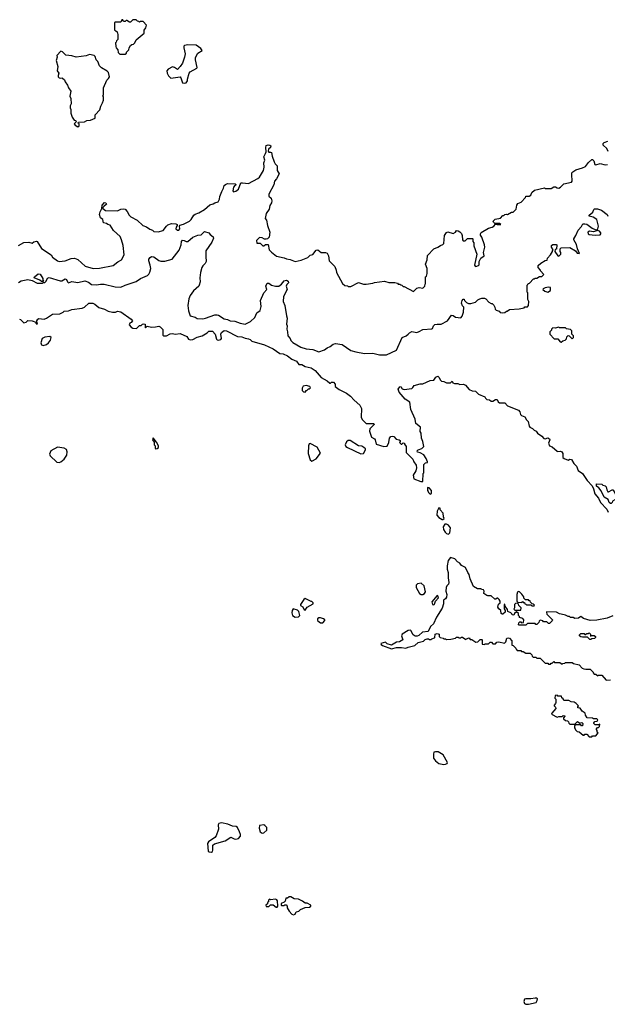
# Model space of a CAD drawing. Extents: x 1861455 to 2058065, y 200073 to 437907.
# Tile 397 of 574: x 2012798 to 2019749, y 292351 to 304010. Entities that reach past the tile are written whole.
import ezdxf

# ---------------------------------------------------------------- set-up
doc = ezdxf.new("R2010")
doc.units = 0

msp = doc.modelspace()

# ---------------------------------------------------------------- linework, layer by layer
at = {"layer": '0CON05XD'}
for points in [[(2014045, 303600), (2014060, 303615), (2014060, 303625), (2014090, 303655), (2014092, 303675), (2014107, 303703), (2014125, 303718), (2014145, 303720), (2014160, 303735), (2014175, 303770), (2014268, 303852), (2014270, 303885), (2014290, 303915), (2014298, 303945), (2014258, 303988), (2014225, 303990), (2014215, 303980), (2014205, 303990), (2014192, 303992), (2014175, 304010), (2014135, 304010), (2014108, 303982), (2014095, 303980), (2014065, 304000), (2014055, 304000), (2014045, 303990), (2014025, 303990), (2014018, 304008), (2014005, 304010), (2013995, 303980), (2013925, 303980), (2013920, 303975), (2013920, 303885), (2013935, 303880), (2013950, 303865), (2013960, 303835), (2013960, 303775), (2013942, 303758), (2013940, 303745), (2013930, 303735), (2013933, 303693), (2013940, 303675), (2013960, 303655), (2013962, 303622), (2013982, 303602), (2014045, 303600)], [(2014745, 303257), (2014765, 303264), (2014782, 303285), (2014782, 303305), (2014802, 303378), (2014816, 303394), (2014892, 303435), (2014896, 303445), (2014876, 303535), (2014878, 303562), (2014905, 303612), (2014958, 303645), (2014940, 303670), (2014885, 303710), (2014785, 303712), (2014748, 303705), (2014740, 303695), (2014740, 303675), (2014753, 303605), (2014749, 303565), (2014724, 303496), (2014696, 303454), (2014665, 303420), (2014630, 303445), (2014605, 303452), (2014555, 303423), (2014540, 303405), (2014543, 303375), (2014558, 303345), (2014585, 303318), (2014695, 303332), (2014705, 303320), (2014725, 303262), (2014745, 303257)], [(2013485, 302740), (2013500, 302755), (2013500, 302775), (2013490, 302785), (2013492, 302798), (2013565, 302800), (2013593, 302817), (2013635, 302820), (2013690, 302845), (2013690, 302885), (2013747, 302943), (2013758, 302985), (2013777, 303025), (2013787, 303057), (2013788, 303095), (2013782, 303105), (2013790, 303125), (2013788, 303202), (2013828, 303295), (2013848, 303315), (2013858, 303335), (2013848, 303385), (2013831, 303401), (2013765, 303438), (2013742, 303465), (2013722, 303515), (2013702, 303535), (2013690, 303575), (2013677, 303587), (2013625, 303598), (2013585, 303582), (2013465, 303568), (2013415, 303582), (2013345, 303588), (2013305, 303628), (2013285, 303637), (2013238, 303585), (2013240, 303565), (2013228, 303525), (2013247, 303455), (2013242, 303405), (2013260, 303375), (2013252, 303348), (2013254, 303335), (2013265, 303320), (2013283, 303317), (2013295, 303322), (2013305, 303318), (2013326, 303296), (2013334, 303274), (2013362, 303235), (2013374, 303204), (2013402, 303165), (2013392, 303105), (2013402, 303075), (2013408, 303015), (2013395, 302990), (2013394, 302965), (2013403, 302945), (2013402, 302905), (2013420, 302855), (2013442, 302822), (2013458, 302818), (2013470, 302805), (2013440, 302775), (2013452, 302762), (2013485, 302740)], [(2019758, 302448), (2019743, 302485), (2019700, 302525), (2019700, 302545), (2019713, 302557), (2019755, 302572)], [(2012784, 301336), (2012845, 301372), (2012905, 301377), (2012945, 301363), (2012965, 301380), (2012995, 301387), (2013003, 301383), (2013055, 301300), (2013170, 301225), (2013187, 301197), (2013245, 301153), (2013265, 301148), (2013335, 301154), (2013405, 301181), (2013445, 301186), (2013485, 301170), (2013572, 301092), (2013665, 301064), (2013743, 301067), (2013905, 301098), (2013957, 301143), (2014000, 301165), (2014032, 301225), (2014023, 301335), (2014002, 301405), (2013984, 301444), (2013908, 301515), (2013866, 301576), (2013840, 301585), (2013825, 301598), (2013790, 301605), (2013780, 301645), (2013752, 301665), (2013742, 301705), (2013748, 301735), (2013770, 301775), (2013772, 301815), (2013800, 301845), (2013815, 301842), (2013826, 301825), (2013791, 301799), (2013780, 301785), (2013780, 301775), (2013812, 301752), (2013955, 301748), (2013995, 301766), (2014025, 301771), (2014045, 301766), (2014070, 301740), (2014091, 301695), (2014112, 301675), (2014186, 301636), (2014255, 301573), (2014296, 301556), (2014335, 301530), (2014368, 301518), (2014385, 301503), (2014435, 301500), (2014495, 301512), (2014533, 301567), (2014549, 301581), (2014595, 301598), (2014644, 301594), (2014660, 301585), (2014662, 301575), (2014647, 301553), (2014643, 301535), (2014665, 301516), (2014681, 301519), (2014692, 301535), (2014688, 301565), (2014692, 301578), (2014735, 301589), (2014805, 301626), (2014826, 301644), (2014857, 301695), (2014872, 301708), (2014918, 301722), (2014985, 301761), (2015045, 301817), (2015085, 301830), (2015105, 301843), (2015146, 301854), (2015162, 301885), (2015164, 301916), (2015187, 301975), (2015210, 302015), (2015218, 302045), (2015232, 302058), (2015255, 302070), (2015348, 302068), (2015360, 302055), (2015342, 302048), (2015328, 302025), (2015320, 301985), (2015325, 301970), (2015355, 301978), (2015386, 302004), (2015413, 302077), (2015435, 302080), (2015505, 302072), (2015615, 302131), (2015635, 302147), (2015680, 302225), (2015689, 302265), (2015686, 302314), (2015697, 302345), (2015686, 302385), (2015706, 302424), (2015713, 302445), (2015709, 302495), (2015715, 302520), (2015735, 302530), (2015758, 302525), (2015768, 302515), (2015763, 302495), (2015742, 302475), (2015738, 302455), (2015745, 302443), (2015765, 302443), (2015776, 302436), (2015783, 302395), (2015807, 302325), (2015818, 302305), (2015845, 302280), (2015844, 302224), (2015868, 302185), (2015836, 302124), (2015812, 302098), (2015803, 302055), (2015743, 301943), (2015745, 301920), (2015772, 301895), (2015782, 301865), (2015777, 301843), (2015755, 301810), (2015748, 301765), (2015712, 301715), (2015702, 301655), (2015718, 301635), (2015728, 301575), (2015756, 301496), (2015748, 301435), (2015730, 301415), (2015715, 301410), (2015695, 301410), (2015667, 301427), (2015635, 301430), (2015600, 301395), (2015602, 301365), (2015642, 301362), (2015675, 301332), (2015687, 301333), (2015705, 301350), (2015735, 301350), (2015750, 301285), (2015775, 301258), (2015835, 301210), (2015925, 301192), (2015955, 301177), (2015999, 301169), (2016055, 301147), (2016128, 301162), (2016206, 301194), (2016235, 301220), (2016265, 301231), (2016305, 301281), (2016325, 301286), (2016365, 301255), (2016415, 301255), (2016434, 301245), (2016449, 301215), (2016459, 301155), (2016526, 301086), (2016543, 301045), (2016547, 301015), (2016568, 300975), (2016618, 300885), (2016645, 300862), (2016675, 300858), (2016685, 300850), (2016715, 300850), (2016805, 300897), (2016865, 300880), (2016895, 300880), (2016975, 300890), (2016995, 300900), (2017115, 300912), (2017165, 300898), (2017235, 300898), (2017265, 300890), (2017275, 300880), (2017295, 300880), (2017305, 300870), (2017318, 300868), (2017332, 300852), (2017345, 300850), (2017455, 300792), (2017495, 300830), (2017525, 300838), (2017565, 300832), (2017590, 300855), (2017593, 300877), (2017600, 300885), (2017600, 300965), (2017610, 300975), (2017618, 301005), (2017617, 301063), (2017600, 301115), (2017616, 301165), (2017621, 301219), (2017695, 301297), (2017745, 301318), (2017775, 301338)], [(2017775, 301338), (2017805, 301347), (2017815, 301358), (2017822, 301455), (2017845, 301490), (2017862, 301498), (2017925, 301478), (2017953, 301495), (2017965, 301512), (2017985, 301510), (2018005, 301499), (2018025, 301480), (2018032, 301455), (2018034, 301404), (2018045, 301390), (2018068, 301392), (2018095, 301420), (2018155, 301420), (2018160, 301415), (2018160, 301385), (2018169, 301369), (2018171, 301331), (2018204, 301235), (2018178, 301105), (2018185, 301091), (2018195, 301088), (2018225, 301098), (2018235, 301108), (2018234, 301145), (2018254, 301185), (2018291, 301215), (2018283, 301255), (2018299, 301315), (2018296, 301345), (2018264, 301434), (2018248, 301458), (2018248, 301475), (2018255, 301490), (2018345, 301540), (2018388, 301552), (2018407, 301565), (2018425, 301590), (2018447, 301583), (2018490, 301585), (2018475, 301597), (2018418, 301598), (2018402, 301612), (2018400, 301625), (2018423, 301647), (2018485, 301660), (2018515, 301690), (2018525, 301690), (2018538, 301702), (2018555, 301708), (2018567, 301703), (2018615, 301730), (2018635, 301730), (2018670, 301765), (2018678, 301815), (2018690, 301835), (2018729, 301851), (2018780, 301905), (2018785, 301920), (2018825, 301922), (2018846, 301934), (2018858, 301965), (2018888, 301992), (2019005, 302018), (2019015, 302012), (2019085, 302013), (2019115, 302030), (2019135, 302030), (2019155, 302018), (2019175, 302017), (2019195, 302027), (2019235, 302067), (2019324, 302086), (2019333, 302097), (2019329, 302175), (2019330, 302195), (2019340, 302210), (2019376, 302234), (2019455, 302254), (2019490, 302270), (2019525, 302320), (2019565, 302353), (2019575, 302353), (2019589, 302339), (2019603, 302295), (2019615, 302290), (2019665, 302306), (2019725, 302291), (2019752, 302295)], [(2018962, 301128), (2019015, 301160), (2019038, 301162), (2019040, 301185), (2019077, 301225), (2019100, 301265), (2019102, 301278), (2019110, 301285), (2019090, 301315), (2019090, 301335), (2019105, 301350), (2019145, 301350), (2019150, 301345), (2019147, 301293), (2019132, 301288), (2019130, 301265), (2019165, 301212), (2019175, 301210), (2019200, 301235), (2019200, 301255), (2019190, 301265), (2019190, 301295), (2019205, 301310), (2019305, 301312), (2019373, 301273), (2019394, 301244), (2019420, 301240), (2019398, 301295), (2019385, 301350), (2019352, 301405), (2019353, 301417), (2019377, 301453), (2019403, 301517), (2019445, 301562), (2019458, 301592), (2019485, 301594), (2019505, 301588), (2019571, 301541), (2019615, 301522), (2019625, 301520), (2019638, 301532), (2019646, 301565), (2019624, 301644), (2019582, 301672), (2019534, 301685), (2019535, 301697), (2019578, 301732), (2019588, 301762), (2019598, 301772), (2019632, 301772), (2019682, 301755), (2019747, 301705), (2019757, 301685)], [(2012785, 300898), (2012815, 300918), (2012895, 300932), (2012943, 300923), (2013005, 300890), (2013065, 300890), (2013075, 300900), (2013095, 300900), (2013110, 300915), (2013125, 300950), (2013145, 300958), (2013275, 300916), (2013295, 300917), (2013335, 300943), (2013352, 300935), (2013364, 300905), (2013375, 300896), (2013415, 300910), (2013485, 300900), (2013568, 300918), (2013611, 300901), (2013645, 300874), (2013705, 300869), (2013755, 300880), (2013795, 300879), (2013925, 300846), (2013995, 300841), (2014045, 300865), (2014175, 300910), (2014225, 300944), (2014309, 300981), (2014324, 300996), (2014335, 301020), (2014347, 301065), (2014342, 301102), (2014324, 301155), (2014326, 301175), (2014339, 301195), (2014356, 301206), (2014385, 301203), (2014445, 301157), (2014469, 301149), (2014515, 301152), (2014600, 301175), (2014685, 301280), (2014707, 301343), (2014711, 301385), (2014722, 301398), (2014745, 301396), (2014765, 301382), (2014785, 301382), (2014845, 301436), (2014905, 301457), (2014945, 301463), (2014985, 301502), (2015036, 301486), (2015050, 301465), (2015085, 301440), (2015090, 301425), (2015071, 301375), (2015000, 301275), (2014998, 301205), (2015004, 301145), (2014993, 301125), (2014963, 301097), (2014951, 301075), (2014937, 301015), (2014930, 300955), (2014932, 300905), (2014922, 300868), (2014916, 300854), (2014855, 300798), (2014813, 300745), (2014799, 300705), (2014787, 300625), (2014794, 300564), (2014813, 300505), (2014875, 300487), (2014895, 300473), (2014963, 300467), (2014995, 300474), (2015104, 300516), (2015135, 300516), (2015151, 300511), (2015215, 300469), (2015255, 300461), (2015288, 300445), (2015341, 300441), (2015405, 300418), (2015465, 300406), (2015526, 300435), (2015579, 300485), (2015602, 300538), (2015641, 300565), (2015653, 300615), (2015646, 300685), (2015686, 300774), (2015720, 300815), (2015709, 300855), (2015725, 300890), (2015745, 300889), (2015775, 300867), (2015825, 300856), (2015864, 300856), (2015893, 300877), (2015925, 300919), (2015955, 300926), (2015973, 300915), (2015976, 300895), (2015957, 300873), (2015951, 300855), (2015963, 300815), (2015918, 300732), (2015913, 300675), (2015936, 300626), (2015952, 300502), (2015960, 300475), (2015953, 300405), (2015960, 300385), (2015958, 300345), (2015967, 300313), (2015970, 300265), (2015998, 300235), (2016005, 300210), (2016027, 300187), (2016125, 300134), (2016185, 300111), (2016266, 300106), (2016335, 300079), (2016405, 300099), (2016435, 300123), (2016471, 300139), (2016505, 300169), (2016535, 300176), (2016614, 300164), (2016715, 300093), (2016775, 300077), (2016875, 300059), (2016975, 300060), (2017055, 300040), (2017135, 300043), (2017255, 300098), (2017323, 300245), (2017368, 300265), (2017393, 300285), (2017407, 300303), (2017435, 300318), (2017495, 300307), (2017525, 300317), (2017565, 300342), (2017675, 300350), (2017682, 300355), (2017694, 300386), (2017710, 300400), (2017736, 300406), (2017785, 300403), (2017858, 300445), (2017905, 300510), (2017925, 300508), (2017955, 300488), (2018015, 300480), (2018032, 300498), (2018048, 300545), (2018050, 300605), (2018035, 300620), (2018023, 300655), (2018032, 300685), (2018045, 300700), (2018055, 300700), (2018060, 300685), (2018085, 300660), (2018105, 300650), (2018135, 300648), (2018190, 300665), (2018217, 300693), (2018240, 300705), (2018265, 300712), (2018295, 300712), (2018310, 300705), (2018347, 300667), (2018375, 300650), (2018385, 300650), (2018405, 300630), (2018420, 300605), (2018423, 300583), (2018435, 300570), (2018468, 300558), (2018483, 300543), (2018515, 300538), (2018537, 300543), (2018555, 300560), (2018565, 300560), (2018593, 300577), (2018705, 300588), (2018765, 300600), (2018775, 300610), (2018805, 300610), (2018818, 300625), (2018820, 300675), (2018810, 300695), (2018810, 300775), (2018800, 300785), (2018800, 300865), (2018810, 300875), (2018812, 300888), (2018828, 300892), (2018875, 300940), (2018885, 300940), (2018895, 300950), (2018915, 300950), (2018945, 300970), (2018975, 300970), (2018998, 300992), (2018960, 301035), (2018960, 301045), (2018930, 301075), (2018932, 301098), (2018962, 301128)], [(2019605, 301459), (2019665, 301463), (2019674, 301475), (2019672, 301485), (2019655, 301504), (2019635, 301513), (2019585, 301497), (2019537, 301507), (2019518, 301495), (2019523, 301475), (2019535, 301467), (2019605, 301459)], [(2013075, 300910), (2013055, 300910), (2013037, 300927), (2012970, 300955), (2012973, 300965), (2013015, 301002), (2013040, 300995), (2013070, 300945), (2013070, 300925), (2013080, 300915), (2013075, 300910)], [(2019045, 300784), (2019076, 300805), (2019075, 300838), (2019055, 300843), (2019014, 300836), (2018990, 300825), (2018988, 300815), (2019008, 300795), (2019045, 300784)], [(2012795, 300462), (2012805, 300460), (2012845, 300420), (2012875, 300430), (2012893, 300447), (2012946, 300446), (2012988, 300428), (2012990, 300415), (2013005, 300400), (2013008, 300415), (2013000, 300425), (2013000, 300445), (2013012, 300465), (2013025, 300472), (2013085, 300462), (2013116, 300474), (2013185, 300522), (2013271, 300529), (2013310, 300545), (2013323, 300557), (2013376, 300564), (2013415, 300580), (2013536, 300594), (2013564, 300606), (2013615, 300652), (2013662, 300652), (2013685, 300642), (2013732, 300602), (2013802, 300582), (2013845, 300559), (2013895, 300547), (2013932, 300548), (2013955, 300560), (2013995, 300552), (2014118, 300465), (2014130, 300445), (2014118, 300425), (2014102, 300415), (2014092, 300395), (2014115, 300368), (2014135, 300358), (2014180, 300355), (2014213, 300387), (2014235, 300390), (2014250, 300405), (2014265, 300410), (2014280, 300405), (2014280, 300365), (2014285, 300360), (2014305, 300380), (2014355, 300370), (2014405, 300372), (2014442, 300382), (2014460, 300375), (2014492, 300342), (2014490, 300275), (2014500, 300265), (2014535, 300267), (2014578, 300292), (2014605, 300293), (2014635, 300286), (2014696, 300296), (2014775, 300259), (2014795, 300229), (2014815, 300218), (2014845, 300224), (2014895, 300252), (2014955, 300266), (2015016, 300304), (2015035, 300322), (2015080, 300320), (2015110, 300285), (2015127, 300227), (2015135, 300218), (2015146, 300216), (2015175, 300223), (2015185, 300235), (2015176, 300285), (2015185, 300308), (2015215, 300328), (2015245, 300326), (2015375, 300260), (2015425, 300256), (2015465, 300238), (2015505, 300233), (2015525, 300223), (2015545, 300203), (2015695, 300159), (2015795, 300113), (2015875, 300059), (2015915, 300054), (2015965, 300031), (2016015, 299992), (2016072, 299965), (2016099, 299929), (2016137, 299927), (2016175, 299904), (2016245, 299887), (2016294, 299855), (2016365, 299772), (2016435, 299733), (2016465, 299708), (2016475, 299708), (2016485, 299718), (2016508, 299718), (2016528, 299695), (2016530, 299665), (2016575, 299630), (2016665, 299586), (2016712, 299552), (2016754, 299505), (2016822, 299445), (2016840, 299405), (2016838, 299305), (2016850, 299275), (2016871, 299251), (2016898, 299228), (2016988, 299228), (2016990, 299215), (2016938, 299165), (2016937, 299137), (2016960, 299065), (2016995, 299048), (2017004, 299034), (2017015, 298982), (2017105, 298957), (2017145, 298962), (2017163, 299005), (2017174, 299056), (2017187, 299073), (2017205, 299080), (2017223, 299073), (2017250, 299045), (2017287, 299037), (2017298, 299028), (2017300, 299015), (2017290, 299005), (2017312, 298982), (2017318, 298982), (2017335, 299000), (2017350, 298995), (2017350, 298985), (2017370, 298955), (2017370, 298885), (2017450, 298805), (2017460, 298775), (2017487, 298737), (2017490, 298705), (2017482, 298668), (2017452, 298615), (2017460, 298575), (2017543, 298543), (2017565, 298540), (2017570, 298635), (2017580, 298645), (2017580, 298745), (2017598, 298762), (2017620, 298765), (2017622, 298775), (2017608, 298815), (2017579, 298859), (2017535, 298882), (2017505, 298890), (2017500, 298905), (2017510, 298915), (2017556, 298934), (2017578, 298955), (2017567, 299017), (2017550, 299055), (2017548, 299115), (2017537, 299135), (2017538, 299185), (2017485, 299230), (2017475, 299280), (2017424, 299395), (2017411, 299481), (2017356, 299516), (2017285, 299600), (2017274, 299635), (2017295, 299664), (2017307, 299667), (2017321, 299641), (2017345, 299632), (2017436, 299644), (2017450, 299655), (2017463, 299677), (2017535, 299697), (2017565, 299698), (2017653, 299737), (2017695, 299740), (2017721, 299779), (2017745, 299788), (2017758, 299775), (2017770, 299745), (2017788, 299728), (2017817, 299727), (2017845, 299712), (2017895, 299710), (2017915, 299730), (2017922, 299712), (2017943, 299703), (2017982, 299702), (2018005, 299692), (2018046, 299696), (2018073, 299683), (2018115, 299632), (2018150, 299615), (2018190, 299610), (2018225, 299577), (2018300, 299545), (2018307, 299527), (2018325, 299512), (2018355, 299507), (2018375, 299492), (2018395, 299492), (2018425, 299512), (2018445, 299512), (2018456, 299486), (2018473, 299473), (2018535, 299474), (2018569, 299439), (2018697, 299385), (2018714, 299365), (2018724, 299334), (2018735, 299323), (2018775, 299308), (2018793, 299273), (2018813, 299253), (2018823, 299195), (2018831, 299185), (2018865, 299169), (2018885, 299148), (2018909, 299139), (2018922, 299115), (2018975, 299078), (2018999, 299049), (2019015, 299047), (2019045, 299059), (2019065, 299048), (2019068, 299035), (2019055, 298995), (2019064, 298964), (2019095, 298951), (2019155, 298899), (2019165, 298896), (2019195, 298902), (2019213, 298895), (2019224, 298875), (2019224, 298825), (2019238, 298815), (2019284, 298796), (2019305, 298806), (2019325, 298802), (2019352, 298755), (2019384, 298725), (2019403, 298673), (2019456, 298636), (2019512, 298555), (2019571, 298491), (2019586, 298456), (2019603, 298395), (2019643, 298345), (2019668, 298295), (2019744, 298214), (2019759, 298179)], [(2019205, 300192), (2019223, 300207), (2019250, 300215), (2019268, 300232), (2019270, 300255), (2019285, 300270), (2019298, 300268), (2019335, 300230), (2019350, 300245), (2019350, 300265), (2019330, 300285), (2019330, 300325), (2019312, 300342), (2019265, 300350), (2019255, 300360), (2019185, 300360), (2019175, 300370), (2019132, 300358), (2019105, 300360), (2019090, 300345), (2019088, 300332), (2019070, 300315), (2019070, 300285), (2019122, 300232), (2019162, 300232), (2019190, 300195), (2019205, 300192)], [(2013075, 300154), (2013115, 300164), (2013140, 300185), (2013160, 300215), (2013170, 300245), (2013155, 300260), (2013095, 300252), (2013062, 300235), (2013046, 300184), (2013055, 300159), (2013075, 300154)], [(2016175, 299600), (2016185, 299620), (2016195, 299620), (2016215, 299640), (2016225, 299640), (2016238, 299652), (2016228, 299668), (2016185, 299677), (2016151, 299669), (2016138, 299645), (2016138, 299618), (2016153, 299603), (2016175, 299600)], [(2014405, 298930), (2014425, 298932), (2014438, 298945), (2014438, 298965), (2014416, 299006), (2014375, 299060), (2014370, 299035), (2014388, 299008), (2014390, 298975), (2014400, 298965), (2014400, 298935), (2014405, 298930)], [(2013264, 298766), (2013285, 298774), (2013325, 298808), (2013356, 298854), (2013360, 298895), (2013350, 298920), (2013325, 298937), (2013245, 298948), (2013164, 298906), (2013150, 298865), (2013158, 298845), (2013235, 298772), (2013264, 298766)], [(2016255, 298784), (2016305, 298811), (2016356, 298876), (2016315, 298948), (2016235, 298992), (2016222, 298988), (2016214, 298966), (2016209, 298875), (2016235, 298798), (2016255, 298784)], [(2016835, 298868), (2016865, 298872), (2016890, 298915), (2016888, 298928), (2016870, 298945), (2016845, 298960), (2016804, 298964), (2016705, 299029), (2016685, 299029), (2016665, 299013), (2016648, 298975), (2016657, 298957), (2016674, 298944), (2016835, 298868)], [(2017655, 298390), (2017670, 298405), (2017670, 298435), (2017640, 298465), (2017625, 298470), (2017620, 298465), (2017620, 298435), (2017630, 298425), (2017632, 298412), (2017655, 298390)], [(2019795, 298280), (2019785, 298280), (2019770, 298295), (2019758, 298328), (2019710, 298355), (2019675, 298430), (2019647, 298467), (2019622, 298485), (2019620, 298515), (2019685, 298510), (2019695, 298500), (2019725, 298490), (2019737, 298477), (2019743, 298443), (2019755, 298420), (2019765, 298420), (2019805, 298442), (2019815, 298442), (2019832, 298425), (2019860, 298355), (2019840, 298325), (2019812, 298308), (2019808, 298292), (2019795, 298280)], [(2017805, 298090), (2017818, 298105), (2017810, 298125), (2017808, 298165), (2017770, 298205), (2017770, 298225), (2017755, 298230), (2017738, 298192), (2017734, 298144), (2017754, 298114), (2017795, 298090), (2017805, 298090)], [(2017865, 297920), (2017875, 297922), (2017888, 297935), (2017892, 297995), (2017870, 298025), (2017845, 298038), (2017825, 298038), (2017807, 298005), (2017810, 297975), (2017831, 297941), (2017847, 297927), (2017865, 297920)], [(2019410, 296925), (2019365, 296920), (2019345, 296930), (2019315, 296930), (2019302, 296942), (2019285, 296942), (2019255, 296958), (2019205, 296972), (2019183, 296973), (2019146, 296996), (2019035, 297000), (2019030, 296995), (2019032, 296972), (2019100, 296905), (2019098, 296892), (2019065, 296860), (2019052, 296862), (2019035, 296880), (2018995, 296880), (2018985, 296890), (2018955, 296900), (2018942, 296888), (2018938, 296872), (2018915, 296850), (2018905, 296850), (2018895, 296860), (2018805, 296860), (2018785, 296840), (2018705, 296840), (2018700, 296845), (2018702, 296868), (2018715, 296880), (2018725, 296880), (2018735, 296870), (2018758, 296872), (2018760, 296905), (2018748, 296918), (2018712, 296932), (2018710, 296945), (2018700, 296955), (2018698, 296978), (2018675, 297000), (2018652, 296978), (2018645, 296960), (2018622, 296962), (2018620, 296975), (2018608, 296988), (2018572, 297002), (2018568, 297025), (2018540, 297065), (2018535, 297090), (2018530, 297085), (2018530, 297035), (2018540, 297015), (2018540, 296995), (2018515, 296970), (2018505, 296970), (2018495, 296980), (2018488, 297015), (2018464, 297034), (2018452, 297055), (2018462, 297088), (2018480, 297105), (2018480, 297125), (2018470, 297145), (2018455, 297160), (2018445, 297160), (2018432, 297148), (2018418, 297148), (2018375, 297188), (2018335, 297188), (2018323, 297193), (2018290, 297215), (2018292, 297245), (2018285, 297260), (2018262, 297262), (2018255, 297270), (2018215, 297270), (2018167, 297297), (2018125, 297390), (2018115, 297440), (2018098, 297465), (2018073, 297523), (2018025, 297548), (2018006, 297576), (2017975, 297592), (2017946, 297626), (2017895, 297640), (2017868, 297605), (2017856, 297545), (2017856, 297505), (2017866, 297464), (2017865, 297400), (2017876, 297344), (2017872, 297325), (2017851, 297305), (2017844, 297286), (2017839, 297245), (2017849, 297205), (2017847, 297173), (2017836, 297154), (2017812, 297135), (2017812, 297095), (2017797, 297043), (2017727, 296935), (2017694, 296856), (2017657, 296823), (2017630, 296765), (2017564, 296756), (2017520, 296720), (2017498, 296712), (2017475, 296711), (2017451, 296725), (2017425, 296777), (2017415, 296781), (2017395, 296778), (2017324, 296735), (2017316, 296715), (2017330, 296665), (2017290, 296645), (2017255, 296638), (2017195, 296602), (2017145, 296620), (2017125, 296640), (2017070, 296625), (2017072, 296612), (2017088, 296598), (2017195, 296562), (2017255, 296578), (2017315, 296578), (2017365, 296568), (2017395, 296582), (2017472, 296598), (2017510, 296635), (2017575, 296652), (2017595, 296670), (2017618, 296678), (2017635, 296680), (2017645, 296670), (2017665, 296670), (2017675, 296680), (2017705, 296690), (2017710, 296695), (2017712, 296735), (2017735, 296742), (2017760, 296735), (2017760, 296705), (2017773, 296693), (2017807, 296687), (2017815, 296680), (2017835, 296680), (2017845, 296670), (2017897, 296673), (2017952, 296688), (2017965, 296700), (2017985, 296700), (2017995, 296690), (2018015, 296690), (2018025, 296700), (2018035, 296700), (2018075, 296670), (2018085, 296680), (2018115, 296690), (2018125, 296670), (2018145, 296670), (2018195, 296640), (2018217, 296643), (2018245, 296670), (2018265, 296670), (2018270, 296665), (2018270, 296615), (2018295, 296610), (2018305, 296620), (2018345, 296620), (2018365, 296640), (2018378, 296638), (2018395, 296620), (2018425, 296620), (2018442, 296638), (2018465, 296642), (2018532, 296628), (2018547, 296643), (2018562, 296688), (2018575, 296690), (2018590, 296685), (2018620, 296655), (2018620, 296605), (2018635, 296600), (2018668, 296568), (2018670, 296555), (2018682, 296542), (2018725, 296540), (2018735, 296530), (2018755, 296530), (2018785, 296510), (2018835, 296510), (2018858, 296488), (2018860, 296475), (2018872, 296462), (2018905, 296460), (2018915, 296450), (2018955, 296450), (2019015, 296390), (2019045, 296390), (2019055, 296380), (2019075, 296380), (2019085, 296390), (2019098, 296392), (2019115, 296410), (2019125, 296400), (2019187, 296397), (2019215, 296380), (2019223, 296387), (2019245, 296390), (2019255, 296400), (2019335, 296400), (2019348, 296388), (2019415, 296370), (2019452, 296332), (2019473, 296323), (2019495, 296318), (2019545, 296320), (2019580, 296285), (2019580, 296275), (2019592, 296262), (2019615, 296260), (2019635, 296240), (2019645, 296250), (2019685, 296250), (2019735, 296190), (2019785, 296192)], [(2017565, 297202), (2017587, 297215), (2017597, 297235), (2017583, 297305), (2017545, 297337), (2017505, 297330), (2017486, 297314), (2017487, 297285), (2017526, 297215), (2017545, 297202), (2017565, 297202)], [(2017695, 297082), (2017705, 297090), (2017716, 297124), (2017750, 297165), (2017745, 297188), (2017735, 297190), (2017673, 297115), (2017682, 297085), (2017695, 297082)], [(2018885, 297070), (2018888, 297078), (2018875, 297090), (2018862, 297092), (2018842, 297112), (2018838, 297128), (2018825, 297130), (2018815, 297140), (2018782, 297142), (2018762, 297162), (2018760, 297175), (2018739, 297209), (2018710, 297235), (2018695, 297238), (2018685, 297230), (2018678, 297205), (2018680, 297125), (2018692, 297112), (2018735, 297110), (2018745, 297120), (2018755, 297110), (2018768, 297108), (2018772, 297092), (2018785, 297090), (2018795, 297080), (2018845, 297080), (2018855, 297070), (2018885, 297070)], [(2016175, 297020), (2016197, 297053), (2016270, 297095), (2016270, 297105), (2016255, 297120), (2016245, 297120), (2016175, 297158), (2016157, 297143), (2016120, 297085), (2016120, 297075), (2016146, 297056), (2016164, 297024), (2016175, 297020)], [(2018725, 297020), (2018730, 297045), (2018702, 297072), (2018698, 297088), (2018685, 297100), (2018662, 297098), (2018650, 297085), (2018650, 297045), (2018642, 297032), (2018655, 297020), (2018725, 297020)], [(2016055, 296936), (2016095, 296941), (2016110, 296955), (2016101, 297001), (2016085, 297017), (2016034, 297036), (2016021, 297015), (2016016, 296986), (2016023, 296955), (2016055, 296936)], [(2019815, 296950), (2019746, 296924), (2019625, 296900), (2019545, 296897), (2019468, 296918), (2019435, 296942), (2019410, 296925)], [(2016385, 296870), (2016407, 296895), (2016407, 296905), (2016393, 296915), (2016355, 296929), (2016335, 296926), (2016320, 296915), (2016320, 296895), (2016340, 296880), (2016355, 296870), (2016385, 296870)], [(2019555, 296670), (2019542, 296672), (2019515, 296700), (2019455, 296698), (2019435, 296702), (2019420, 296715), (2019420, 296725), (2019435, 296740), (2019475, 296740), (2019485, 296730), (2019495, 296730), (2019505, 296740), (2019525, 296740), (2019535, 296750), (2019550, 296735), (2019552, 296712), (2019565, 296720), (2019595, 296720), (2019610, 296705), (2019610, 296695), (2019598, 296682), (2019565, 296680), (2019555, 296670)], [(2019565, 295520), (2019575, 295530), (2019615, 295530), (2019640, 295565), (2019630, 295575), (2019630, 295595), (2019620, 295605), (2019620, 295615), (2019632, 295628), (2019645, 295630), (2019655, 295640), (2019660, 295670), (2019645, 295660), (2019605, 295660), (2019590, 295675), (2019590, 295685), (2019602, 295698), (2019628, 295702), (2019638, 295718), (2019625, 295730), (2019585, 295730), (2019575, 295740), (2019512, 295742), (2019490, 295775), (2019488, 295798), (2019452, 295822), (2019428, 295858), (2019402, 295862), (2019400, 295875), (2019410, 295885), (2019380, 295915), (2019357, 295927), (2019323, 295933), (2019295, 295950), (2019235, 295950), (2019228, 295968), (2019212, 295982), (2019208, 295998), (2019165, 296000), (2019155, 296010), (2019132, 296008), (2019130, 295975), (2019140, 295965), (2019140, 295925), (2019137, 295913), (2019120, 295895), (2019120, 295885), (2019138, 295868), (2019140, 295855), (2019092, 295798), (2019090, 295785), (2019155, 295750), (2019175, 295758), (2019215, 295760), (2019225, 295770), (2019248, 295768), (2019248, 295762), (2019230, 295745), (2019232, 295732), (2019255, 295710), (2019278, 295708), (2019290, 295695), (2019292, 295682), (2019305, 295670), (2019365, 295670), (2019395, 295700), (2019425, 295680), (2019448, 295688), (2019460, 295675), (2019455, 295650), (2019445, 295650), (2019435, 295660), (2019375, 295660), (2019362, 295648), (2019360, 295625), (2019370, 295615), (2019372, 295602), (2019393, 295583), (2019418, 295578), (2019465, 295540), (2019475, 295540), (2019485, 295550), (2019505, 295550), (2019535, 295520), (2019565, 295520)], [(2017815, 295190), (2017835, 295194), (2017856, 295204), (2017859, 295215), (2017807, 295307), (2017749, 295339), (2017715, 295342), (2017697, 295335), (2017691, 295315), (2017694, 295265), (2017715, 295235), (2017755, 295204), (2017815, 295190)], [(2015065, 294154), (2015078, 294162), (2015081, 294175), (2015083, 294235), (2015100, 294250), (2015228, 294285), (2015295, 294329), (2015335, 294309), (2015355, 294306), (2015385, 294313), (2015408, 294342), (2015408, 294362), (2015399, 294395), (2015374, 294444), (2015360, 294455), (2015315, 294460), (2015260, 294485), (2015185, 294501), (2015155, 294493), (2015146, 294475), (2015148, 294425), (2015122, 294345), (2015104, 294325), (2015031, 294275), (2015019, 294255), (2015026, 294166), (2015038, 294155), (2015065, 294154)], [(2015665, 294378), (2015685, 294381), (2015720, 294415), (2015720, 294445), (2015699, 294469), (2015685, 294476), (2015635, 294470), (2015631, 294435), (2015641, 294395), (2015665, 294378)], [(2015845, 293502), (2015850, 293515), (2015848, 293575), (2015839, 293589), (2015825, 293598), (2015765, 293590), (2015752, 293598), (2015740, 293585), (2015740, 293565), (2015730, 293555), (2015728, 293542), (2015710, 293525), (2015715, 293510), (2015745, 293510), (2015765, 293530), (2015795, 293530), (2015833, 293503), (2015845, 293502)], [(2016035, 293412), (2016055, 293420), (2016070, 293445), (2016100, 293455), (2016118, 293472), (2016173, 293497), (2016227, 293503), (2016240, 293515), (2016240, 293525), (2016197, 293547), (2016175, 293550), (2016145, 293572), (2016096, 293596), (2016045, 293602), (2016005, 293622), (2015985, 293622), (2015965, 293610), (2015945, 293610), (2015937, 293573), (2015928, 293562), (2015890, 293545), (2015890, 293525), (2015895, 293520), (2015925, 293520), (2015935, 293530), (2015948, 293528), (2015960, 293515), (2015960, 293495), (2015987, 293455), (2016015, 293418), (2016035, 293412)], [(2018785, 292351), (2018815, 292352), (2018906, 292374), (2018921, 292395), (2018923, 292415), (2018915, 292423), (2018895, 292424), (2018844, 292416), (2018785, 292417), (2018769, 292411), (2018762, 292385), (2018770, 292360), (2018785, 292351)]]:
    msp.add_lwpolyline(points, dxfattribs=at)

doc.saveas('drawing.dxf')
